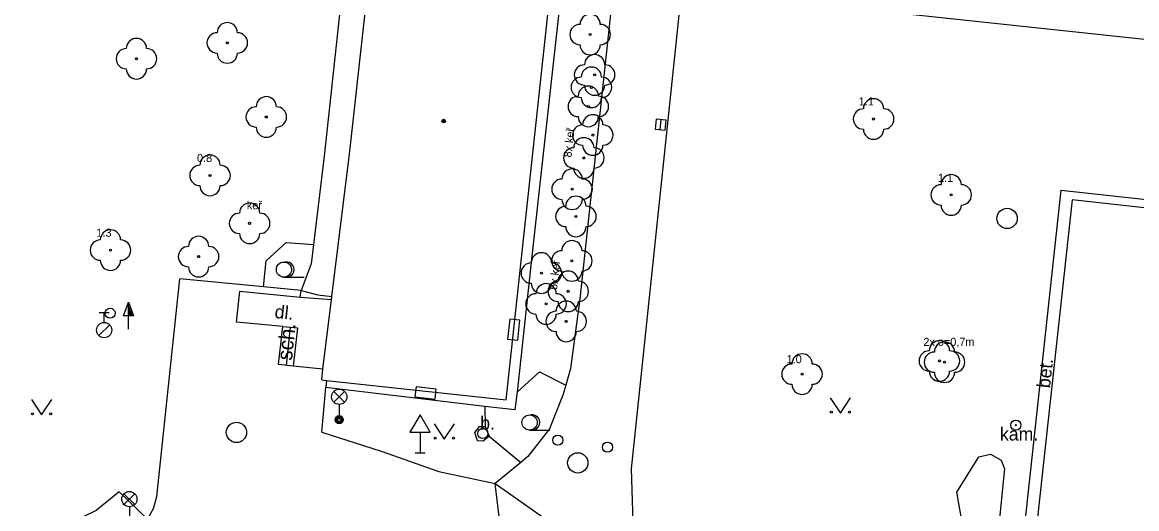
# Model space of a CAD drawing. Extents: x -596229 to -595156, y -1161237 to -1159376.
# Drawn here: x -595844.4 to -595789.5, y -1160021.5 to -1159997.5 of the extents above; entities that cross this region are included whole.
import ezdxf

# ---------------------------------------------------------------- set-up
doc = ezdxf.new("R2010")
doc.units = 0
for name, color, linetype in [('Level 22', 7, 'Continuous'), ('Level 24', 7, 'Continuous'), ('Level 25', 7, 'Continuous'), ('Level 27', 7, 'Continuous'), ('Level 28', 7, 'Continuous'), ('Level 33', 7, 'Continuous'), ('Level 34', 7, 'Continuous'), ('Level 36', 7, 'Continuous'), ('Level 39', 7, 'Continuous'), ('Specificka linie pasportu komunikaci', 7, 'Continuous'), ('TM - budovy zdene_ betonove - VP', 7, 'Continuous'), ('TM - chodniky - VP', 7, 'Continuous'), ('TM - hranice souvisleho porostu (skupiny stromu_ kere)', 7, 'Continuous'), ('TM - komunikace - VP', 7, 'Continuous'), ('TM - popis povrchu', 7, 'Continuous'), ('TM - popis zelene', 7, 'Continuous'), ('TM - poznamka', 7, 'Continuous'), ('TM - rozhrani ploch obecne - VP', 7, 'Continuous'), ('TM - schody - VP', 7, 'Continuous')]:
    doc.layers.add(name, color=color, linetype=linetype)

msp = doc.modelspace()

# ---------------------------------------------------------------- linework, layer by layer
at = {"layer": 'Level 22'}
for centre in [(-595816.42, -1159998.13), (-595834.28, -1159998.54), (-595838.75, -1159999.32), (-595816.2, -1160000.12), (-595816.36, -1160000.73), (-595816.51, -1160001.67), (-595832.36, -1160002.19), (-595802.47, -1160002.29), (-595816.29, -1160003.08), (-595816.73, -1160004.21), (-595835.13, -1160005.07), (-595817.31, -1160005.75), (-595798.65, -1160006.03), (-595817.12, -1160007.09), (-595833.18, -1160007.43), (-595840.03, -1160008.75), (-595835.69, -1160009.07), (-595817.32, -1160009.28), (-595818.82, -1160009.88), (-595817.5, -1160010.78), (-595818.59, -1160011.4), (-595817.6, -1160012.26), (-595799.23, -1160014.21), (-595798.98, -1160014.27), (-595805.99, -1160014.86)]:
    msp.add_circle(centre, 0.05, dxfattribs=at)
for centre, start, end in [((-595816.42, -1159997.63), 0, 180), ((-595834.28, -1159998.04), 0, 180), ((-595816.92, -1159998.13), 90, 270), ((-595815.92, -1159998.13), 270, 90), ((-595838.75, -1159998.82), 0, 180), ((-595834.78, -1159998.54), 90, 270), ((-595833.78, -1159998.54), 270, 90), ((-595839.25, -1159999.32), 90, 270), ((-595838.25, -1159999.32), 270, 90), ((-595816.42, -1159998.63), 180, 0), ((-595834.28, -1159999.04), 180, 0), ((-595816.2, -1159999.62), 0, 180), ((-595838.75, -1159999.82), 180, 0), ((-595816.7, -1160000.12), 90, 270), ((-595816.36, -1160000.23), 0, 180), ((-595815.7, -1160000.12), 270, 90), ((-595816.86, -1160000.73), 90, 270), ((-595815.86, -1160000.73), 270, 90), ((-595816.51, -1160001.17), 0, 180), ((-595816.2, -1160000.62), 180, 0), ((-595832.36, -1160001.69), 0, 180), ((-595817.01, -1160001.67), 90, 270), ((-595816.36, -1160001.23), 180, 0), ((-595816.01, -1160001.67), 270, 90), ((-595802.47, -1160001.79), 0, 180), ((-595832.86, -1160002.19), 90, 270), ((-595831.86, -1160002.19), 270, 90), ((-595816.51, -1160002.17), 180, 0), ((-595816.29, -1160002.58), 0, 180), ((-595802.97, -1160002.29), 90, 270), ((-595801.97, -1160002.29), 270, 90), ((-595832.36, -1160002.69), 180, 0), ((-595816.79, -1160003.08), 90, 270), ((-595815.79, -1160003.08), 270, 90), ((-595816.73, -1160003.71), 0, 180), ((-595802.47, -1160002.79), 180, 0), ((-595817.23, -1160004.21), 90, 270), ((-595816.29, -1160003.58), 180, 0), ((-595816.23, -1160004.21), 270, 90), ((-595835.13, -1160004.57), 0, 180), ((-595835.63, -1160005.07), 90, 270), ((-595834.63, -1160005.07), 270, 90), ((-595817.31, -1160005.25), 0, 180), ((-595816.73, -1160004.71), 180, 0), ((-595817.81, -1160005.75), 90, 270), ((-595816.81, -1160005.75), 270, 90), ((-595798.65, -1160005.53), 0, 180), ((-595835.13, -1160005.57), 180, 0), ((-595799.15, -1160006.03), 90, 270), ((-595798.15, -1160006.03), 270, 90), ((-595833.18, -1160006.93), 0, 180), ((-595817.31, -1160006.25), 180, 0), ((-595817.12, -1160006.59), 0, 180), ((-595798.65, -1160006.53), 180, 0), ((-595833.68, -1160007.43), 90, 270), ((-595832.68, -1160007.43), 270, 90), ((-595817.62, -1160007.09), 90, 270), ((-595816.62, -1160007.09), 270, 90), ((-595817.12, -1160007.59), 180, 0), ((-595840.03, -1160008.25), 0, 180), ((-595835.69, -1160008.57), 0, 180), ((-595833.18, -1160007.93), 180, 0), ((-595840.53, -1160008.75), 90, 270), ((-595839.53, -1160008.75), 270, 90), ((-595836.19, -1160009.07), 90, 270), ((-595835.19, -1160009.07), 270, 90), ((-595817.32, -1160008.78), 0, 180), ((-595840.03, -1160009.25), 180, 0), ((-595818.82, -1160009.38), 0, 180), ((-595817.82, -1160009.28), 90, 270), ((-595816.82, -1160009.28), 270, 90), ((-595835.69, -1160009.57), 180, 0), ((-595819.32, -1160009.88), 90, 270), ((-595818.32, -1160009.88), 270, 90), ((-595817.5, -1160010.28), 0, 180), ((-595817.32, -1160009.78), 180, 0), ((-595818.82, -1160010.38), 180, 0), ((-595818.59, -1160010.9), 0, 180), ((-595818, -1160010.78), 90, 270), ((-595817, -1160010.78), 270, 90), ((-595819.09, -1160011.4), 90, 270), ((-595818.09, -1160011.4), 270, 90), ((-595817.6, -1160011.76), 0, 180), ((-595817.5, -1160011.28), 180, 0), ((-595818.59, -1160011.9), 180, 0), ((-595818.1, -1160012.26), 90, 270), ((-595817.1, -1160012.26), 270, 90), ((-595817.6, -1160012.76), 180, 0), ((-595799.23, -1160013.71), 0, 180), ((-595798.98, -1160013.77), 0, 180), ((-595805.99, -1160014.36), 0, 180), ((-595799.73, -1160014.21), 90, 270), ((-595799.48, -1160014.27), 90, 270), ((-595798.73, -1160014.21), 270, 90), ((-595798.48, -1160014.27), 270, 90), ((-595806.49, -1160014.86), 90, 270), ((-595805.49, -1160014.86), 270, 90), ((-595799.23, -1160014.71), 180, 0), ((-595798.98, -1160014.77), 180, 0), ((-595805.99, -1160015.36), 180, 0)]:
    msp.add_arc(centre, 0.5, start, end, dxfattribs=at)
at = {"layer": 'Level 24'}
for points in [[(-595819.986, -1160013.191), (-595819.878, -1160012.197), (-595820.375, -1160012.143), (-595820.483, -1160013.137)], [(-595825.044, -1160015.984), (-595824.05, -1160016.093), (-595823.996, -1160015.596), (-595824.99, -1160015.487)]]:
    msp.add_lwpolyline(points, close=True, dxfattribs=at)
at = {"layer": 'Level 25'}
for p, q in [((-595839.392, -1160011.988), (-595839.14, -1160011.314)), ((-595839.14, -1160011.988), (-595839.392, -1160011.988)), ((-595839.14, -1160012.64), (-595839.14, -1160011.99))]:
    msp.add_line(p, q, dxfattribs=at)
for points in [[(-595838.89, -1160011.99), (-595839.14, -1160011.99), (-595839.14, -1160011.314), (-595839.14, -1160011.314)], [(-595838.947, -1160011.95), (-595839.1, -1160011.95), (-595839.1, -1160011.537)], [(-595839.005, -1160011.91), (-595839.06, -1160011.91), (-595839.06, -1160011.761)]]:
    msp.add_lwpolyline(points, close=True, dxfattribs=at)
for radius in [0.25, 0.0303]:
    msp.add_circle((-595795.47, -1160017.37), radius, dxfattribs=at)
at = {"layer": 'Level 27'}
msp.add_line((-595812.976, -1160002.819), (-595812.924, -1160002.321), dxfattribs=at)
msp.add_lwpolyline([(-595812.727, -1160002.845), (-595812.675, -1160002.347), (-595813.173, -1160002.295), (-595813.225, -1160002.793)], close=True, dxfattribs=at)
for centre in [(-595795.9, -1160007.19), (-595833.83, -1160017.73), (-595817.03, -1160019.23)]:
    msp.add_circle(centre, 0.5, dxfattribs=at)
at = {"layer": 'Level 28'}
for p, q in [((-595840.59, -1160011.815), (-595840.09, -1160011.815)), ((-595840.34, -1160012.315), (-595840.34, -1160011.815)), ((-595840.598, -1160012.962), (-595840.068, -1160012.432))]:
    msp.add_line(p, q, dxfattribs=at)
for centre, radius in [((-595840.05, -1160011.86), 0.25), ((-595840.34, -1160012.69), 0.375), ((-595821.7, -1160017.78), 0.25), ((-595818.01, -1160018.11), 0.25), ((-595815.57, -1160018.46), 0.25)]:
    msp.add_circle(centre, radius, dxfattribs=at)
at = {"layer": 'Level 33'}
for p, q in [((-595829.035, -1160016.24), (-595828.505, -1160015.71)), ((-595829.035, -1160015.71), (-595828.505, -1160016.24)), ((-595828.77, -1160016.35), (-595828.77, -1160017.1)), ((-595839.365, -1160021.28), (-595838.835, -1160020.75)), ((-595839.365, -1160020.75), (-595838.835, -1160021.28)), ((-595839.1, -1160021.39), (-595839.1, -1160022.14))]:
    msp.add_line(p, q, dxfattribs=at)
for centre, radius in [((-595828.77, -1160015.975), 0.375), ((-595828.77, -1160017.1), 0.2), ((-595828.77, -1160017.1), 0.145), ((-595828.77, -1160017.1), 0.0876), ((-595839.1, -1160021.015), 0.375)]:
    msp.add_circle(centre, radius, dxfattribs=at)
at = {"layer": 'Level 34'}
for p, q in [((-595824.79, -1160017.722), (-595824.79, -1160018.74)), ((-595825.04, -1160018.74), (-595824.54, -1160018.74))]:
    msp.add_line(p, q, dxfattribs=at)
msp.add_lwpolyline([(-595825.29, -1160017.722), (-595824.29, -1160017.722), (-595824.79, -1160016.856)], close=True, dxfattribs=at)
at = {"layer": 'Level 36'}
for p, q in [((-595831.49, -1160010.085), (-595830.49, -1160010.085)), ((-595819.4, -1160017.615), (-595818.4, -1160017.615))]:
    msp.add_line(p, q, dxfattribs=at)
for points in [[(-595843.92, -1160016.11), (-595843.42, -1160016.86), (-595842.92, -1160016.11)], [(-595804.6, -1160016.03), (-595804.1, -1160016.78), (-595803.6, -1160016.03)], [(-595824.1, -1160017.31), (-595823.6, -1160018.06), (-595823.1, -1160017.31)]]:
    msp.add_lwpolyline(points, dxfattribs=at)
for centre, radius in [((-595831.49, -1160009.71), 0.375), ((-595843.87, -1160016.81), 0.05), ((-595842.971, -1160016.81), 0.05), ((-595819.4, -1160017.24), 0.375), ((-595804.55, -1160016.73), 0.05), ((-595803.651, -1160016.73), 0.05), ((-595824.05, -1160018.01), 0.05), ((-595823.151, -1160018.01), 0.05)]:
    msp.add_circle(centre, radius, dxfattribs=at)
for centre in [(-595831.365, -1160009.71), (-595819.275, -1160017.24)]:
    msp.add_arc(centre, 0.375, 260.4059, 99.5941, dxfattribs=at)
at = {"layer": 'Level 39'}
for radius in [0.09, 0.0398]:
    msp.add_circle((-595823.63, -1160002.39), radius, dxfattribs=at)
at = {"layer": 'Specificka linie pasportu komunikaci'}
for points in [[(-595819.97, -1160029.68), (-595821.1, -1160020.24)], [(-595821.1, -1160020.24), (-595814.06, -1160025.2)]]:
    msp.add_lwpolyline(points, dxfattribs=at)
at = {"layer": 'TM - budovy zdene_ betonove - VP'}
for points in [[(-595828.27, -1160004.02), (-595826.68, -1159989.63)], [(-595820.56, -1160016.13), (-595817.81, -1159990.76)], [(-595829.13, -1160011.03), (-595828.27, -1160004.02)], [(-595792.7, -1160006.27), (-595796.24, -1160038.79)], [(-595789.01, -1160006.69), (-595792.7, -1160006.27)], [(-595829.57, -1160014.62), (-595829.15, -1160011.19)], [(-595829.15, -1160011.19), (-595829.13, -1160011.03)], [(-595829.63, -1160015.14), (-595829.57, -1160014.62)], [(-595829.63, -1160015.14), (-595829.39, -1160015.17)], [(-595829.39, -1160015.17), (-595820.56, -1160016.13)]]:
    msp.add_lwpolyline(points, dxfattribs=at)
at = {"layer": 'TM - chodniky - VP'}
for points in [[(-595811.99, -1159965.27), (-595816.93, -1160011.15)], [(-595825.73, -1159969.01), (-595829.52, -1160004.12)], [(-595814.38, -1160019.53), (-595811.9, -1159995.91)], [(-595811.9, -1159995.91), (-595783.44, -1159998.96)], [(-595829.52, -1160004.12), (-595830.04, -1160008.47)], [(-595830.04, -1160008.47), (-595830.15, -1160009.43), (-595830.65, -1160010.74)], [(-595838.21, -1160022.01), (-595839.6, -1160020.66), (-595840.74, -1160021.58), (-595842.05, -1160022.22), (-595843.08, -1160022.54), (-595844.15, -1160022.66), (-595845.23, -1160022.58), (-595846.27, -1160022.31), (-595847.54, -1160021.33), (-595848.66, -1160020.19), (-595849.62, -1160018.91), (-595850.4, -1160017.51), (-595850.98, -1160016.02), (-595851.36, -1160014.46), (-595851.53, -1160012.87), (-595851.49, -1160011.27)], [(-595816.93, -1160011.15), (-595817.39, -1160014.58)], [(-595817.39, -1160014.58), (-595817.62, -1160015.4)], [(-595817.62, -1160015.4), (-595817.76, -1160015.9)], [(-595817.76, -1160015.9), (-595818.42, -1160017.56)], [(-595818.42, -1160017.56), (-595819.48, -1160018.92)], [(-595819.48, -1160018.92), (-595819.84, -1160019.22)], [(-595819.84, -1160019.22), (-595821.1, -1160020.24)], [(-595814.26, -1160023.71), (-595814.38, -1160019.53)]]:
    msp.add_lwpolyline(points, dxfattribs=at)
at = {"layer": 'TM - hranice souvisleho porostu (skupiny stromu_ kere)'}
for points in [[(-595832.49, -1160010.56), (-595832.37, -1160009.28), (-595831.39, -1160008.38), (-595830.04, -1160008.47)], [(-595820.01, -1160015.75), (-595818.92, -1160014.75), (-595817.62, -1160015.4)], [(-595821.61, -1160016.45), (-595821.59, -1160017.44)], [(-595821.39, -1160017.92), (-595819.84, -1160019.22)], [(-595795.47, -1160025.94), (-595797.87, -1160023.57), (-595798.38, -1160020.68), (-595797.29, -1160018.93), (-595796.71, -1160018.8), (-595796.19, -1160019.1), (-595796.02, -1160019.52), (-595796.36, -1160022.79), (-595796.05, -1160023.43), (-595795.18, -1160023.66)]]:
    msp.add_lwpolyline(points, dxfattribs=at)
at = {"layer": 'TM - komunikace - VP'}
for points in [[(-595838.21, -1160022.01), (-595837.92, -1160021.48), (-595837.75, -1160020.89), (-595836.61, -1160010.17)], [(-595832.49, -1160010.56), (-595836.61, -1160010.17)], [(-595830.65, -1160010.74), (-595832.49, -1160010.56)], [(-595829.39, -1160015.17), (-595829.43, -1160015.52)], [(-595829.63, -1160017.72), (-595829.43, -1160015.52)], [(-595829.63, -1160017.72), (-595826.7, -1160018.66)], [(-595826.7, -1160018.66), (-595823.86, -1160019.66)], [(-595823.86, -1160019.66), (-595821.1, -1160020.24)]]:
    msp.add_lwpolyline(points, dxfattribs=at)
at = {"layer": 'TM - rozhrani ploch obecne - VP'}
for points in [[(-595814.4, -1159964.84), (-595819.29, -1160009.05), (-595820.01, -1160015.75)], [(-595795.18, -1160023.66), (-595793.24, -1160005.8)], [(-595793.24, -1160005.8), (-595783.36, -1160006.88)], [(-595831.55, -1160012.52), (-595833.82, -1160012.3), (-595833.67, -1160010.77), (-595830.7, -1160011.06)], [(-595830.7, -1160011.06), (-595830.65, -1160010.74)], [(-595830.65, -1160010.74), (-595829.83, -1160010.95), (-595829.13, -1160011.03)], [(-595830.7, -1160011.06), (-595829.15, -1160011.19)], [(-595831.03, -1160014.47), (-595831.76, -1160014.38), (-595831.55, -1160012.52)], [(-595831.55, -1160012.52), (-595830.83, -1160012.57), (-595831.03, -1160014.47)], [(-595829.57, -1160014.62), (-595831.03, -1160014.47)], [(-595821.61, -1160016.45), (-595829.43, -1160015.52)], [(-595820.01, -1160015.75), (-595820.13, -1160016.61), (-595821.61, -1160016.45)], [(-595821.39, -1160017.92), (-595821.68, -1160018.16), (-595821.96, -1160018.14), (-595822.1, -1160017.74), (-595821.87, -1160017.44), (-595821.59, -1160017.44)], [(-595821.59, -1160017.44), (-595821.39, -1160017.92)]]:
    msp.add_lwpolyline(points, dxfattribs=at)
at = {"layer": 'TM - schody - VP'}
msp.add_lwpolyline([(-595831.18, -1160012.55), (-595831.38, -1160014.43)], dxfattribs=at)

# ---------------------------------------------------------------- texts
at = {"layer": 'TM - popis povrchu'}
for s, rotation, p in [('dl.', 354, (-595831.97, -1160012.09)), ('bet.', 83.8007, (-595793.79, -1160015.57))]:
    msp.add_text(s, height=0.65, rotation=rotation, dxfattribs=at).set_placement(p)
for s, p in [('b.', (-595821.83, -1160017.59)), ('kam.', (-595796.25, -1160018.13))]:
    msp.add_text(s, height=0.65, dxfattribs=at).set_placement(p)
at = {"layer": 'TM - popis zelene'}
for s, p in [('1.1', (-595803.2, -1160001.62)), ('0.8', (-595835.77, -1160004.41)), ('1.1', (-595799.3, -1160005.39)), ('keř', (-595833.32, -1160006.74)), ('1.3', (-595840.72, -1160008.09)), ('2x o=0,7m', (-595800.02, -1160013.47)), ('1.0', (-595806.75, -1160014.32))]:
    msp.add_text(s, height=0.4, dxfattribs=at).set_placement(p)
for s, p in [('8x keř', (-595817.34, -1160004.2)), ('5x keř', (-595818.05, -1160010.72))]:
    msp.add_text(s, height=0.4, rotation=83.8545, dxfattribs=at).set_placement(p)
at = {"layer": 'TM - poznamka'}
msp.add_text('sch.', height=0.75, rotation=83.991, dxfattribs=at).set_placement((-595831.1, -1160014.21))

doc.saveas('drawing.dxf')
